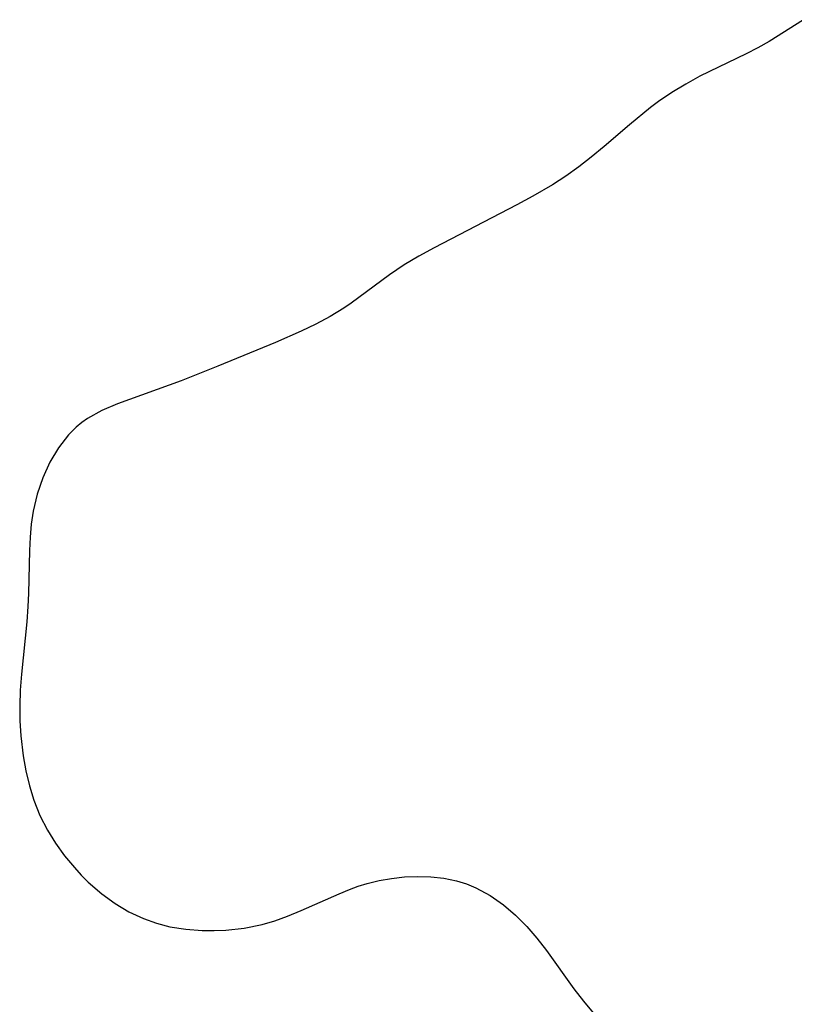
# Model space of a CAD drawing. Header units: metres. Extents: x 1073367 to 1082519, y 1569854 to 1574957.
# Tile 825 of 1056: x 1081813 to 1081893, y 1571913 to 1572014. Entities that reach past the tile are written whole.
import ezdxf

# ---------------------------------------------------------------- set-up
doc = ezdxf.new("R2010")
doc.units = ezdxf.units.M
doc.layers.add('CGG_CurvaNivelLidar_v1', color=253, linetype='Continuous', lineweight=30)

msp = doc.modelspace()

# ---------------------------------------------------------------- linework, layer by layer
at = {"layer": 'CGG_CurvaNivelLidar_v1'}
for p, q in [((1081894.0356, 1572014.2341, 77), (1081890.4974, 1572011.9827, 77)), ((1081889.3119, 1572011.3175, 77), (1081888.0912, 1572010.6929, 77)), ((1081890.4974, 1572011.9827, 77), (1081889.3119, 1572011.3175, 77)), ((1081888.0912, 1572010.6929, 77), (1081883.3219, 1572008.3843, 77)), ((1081883.3219, 1572008.3843, 77), (1081881.8592, 1572007.5883, 77)), ((1081881.8592, 1572007.5883, 77), (1081880.43, 1572006.7222, 77)), ((1081880.43, 1572006.7222, 77), (1081879.0433, 1572005.7812, 77)), ((1081879.0433, 1572005.7812, 77), (1081878.2168, 1572005.1646, 77)), ((1081878.2168, 1572005.1646, 77), (1081876.0427, 1572003.3808, 77)), ((1081876.0427, 1572003.3808, 77), (1081873.4279, 1572001.1276, 77)), ((1081873.4279, 1572001.1276, 77), (1081872.0945, 1572000.0274, 77)), ((1081872.0945, 1572000.0274, 77), (1081870.7972, 1571999.0293, 77)), ((1081870.7972, 1571999.0293, 77), (1081869.4633, 1571998.0808, 77)), ((1081868.0917, 1571997.1882, 77), (1081866.0668, 1571996.0086, 77)), ((1081869.4633, 1571998.0808, 77), (1081868.0917, 1571997.1882, 77)), ((1081864.4047, 1571995.1107, 77), (1081855.856, 1571990.6624, 77)), ((1081866.0668, 1571996.0086, 77), (1081864.4047, 1571995.1107, 77)), ((1081855.856, 1571990.6624, 77), (1081854.2768, 1571989.8128, 77)), ((1081854.2768, 1571989.8128, 77), (1081852.7466, 1571988.9085, 77)), ((1081852.7466, 1571988.9085, 77), (1081851.2289, 1571987.8764, 77)), ((1081851.2289, 1571987.8764, 77), (1081847.2754, 1571984.9525, 77)), ((1081847.2754, 1571984.9525, 77), (1081846.523, 1571984.44, 77)), ((1081846.523, 1571984.44, 77), (1081845.1133, 1571983.5804, 77)), ((1081845.1133, 1571983.5804, 77), (1081843.6426, 1571982.7918, 77)), ((1081842.1252, 1571982.0561, 77), (1081839.4726, 1571980.8855, 77)), ((1081843.6426, 1571982.7918, 77), (1081842.1252, 1571982.0561, 77)), ((1081839.4726, 1571980.8855, 77), (1081833.4927, 1571978.4305, 77)), ((1081833.4927, 1571978.4305, 77), (1081829.7114, 1571976.9374, 77)), ((1081829.7114, 1571976.9374, 77), (1081823.1092, 1571974.5512, 77)), ((1081821.5093, 1571973.8557, 77), (1081820.0279, 1571973.0279, 77)), ((1081823.1092, 1571974.5512, 77), (1081821.5093, 1571973.8557, 77)), ((1081820.0279, 1571973.0279, 77), (1081819.4497, 1571972.6228, 77)), ((1081818.8484, 1571972.1285, 77), (1081818.0619, 1571971.3422, 77)), ((1081819.4497, 1571972.6228, 77), (1081818.8484, 1571972.1285, 77)), ((1081818.0619, 1571971.3422, 77), (1081817.0154, 1571969.9987, 77)), ((1081817.0154, 1571969.9987, 77), (1081816.129, 1571968.5128, 77)), ((1081816.129, 1571968.5128, 77), (1081815.3956, 1571966.9166, 77)), ((1081815.3956, 1571966.9166, 77), (1081814.8156, 1571965.2199, 77)), ((1081814.8156, 1571965.2199, 77), (1081814.4063, 1571963.4534, 77)), ((1081814.4063, 1571963.4534, 77), (1081814.22, 1571962.1235, 77)), ((1081814.22, 1571962.1235, 77), (1081814.1073, 1571960.7698, 77)), ((1081814.1073, 1571960.7698, 77), (1081814.0417, 1571959.3976, 77)), ((1081814.0417, 1571959.3976, 77), (1081813.9237, 1571954.9599, 77)), ((1081813.9237, 1571954.9599, 77), (1081813.8599, 1571953.6053, 77)), ((1081813.8599, 1571953.6053, 77), (1081813.7404, 1571952.0226, 77)), ((1081813.7404, 1571952.0226, 77), (1081813.1942, 1571946.6282, 77)), ((1081813.1942, 1571946.6282, 77), (1081813.0734, 1571944.9936, 77)), ((1081813.0734, 1571944.9936, 77), (1081813.0158, 1571943.3602, 77)), ((1081813.0158, 1571943.3602, 77), (1081813.0401, 1571941.8005, 77)), ((1081813.0401, 1571941.8005, 77), (1081813.1404, 1571940.2469, 77)), ((1081813.1404, 1571940.2469, 77), (1081813.384, 1571938.2053, 77)), ((1081813.384, 1571938.2053, 77), (1081813.6586, 1571936.6433, 77)), ((1081813.6586, 1571936.6433, 77), (1081814.0176, 1571935.1075, 77)), ((1081814.0176, 1571935.1075, 77), (1081814.4788, 1571933.6083, 77)), ((1081814.4788, 1571933.6083, 77), (1081815.1135, 1571932.0365, 77)), ((1081815.1135, 1571932.0365, 77), (1081815.8811, 1571930.5274, 77)), ((1081815.8811, 1571930.5274, 77), (1081816.7173, 1571929.1689, 77)), ((1081816.7173, 1571929.1689, 77), (1081817.649, 1571927.874, 77)), ((1081817.649, 1571927.874, 77), (1081818.6657, 1571926.6473, 77)), ((1081818.6657, 1571926.6473, 77), (1081819.3724, 1571925.8864, 77)), ((1081819.3724, 1571925.8864, 77), (1081820.1084, 1571925.1576, 77)), ((1081820.1084, 1571925.1576, 77), (1081821.5116, 1571923.928, 77)), ((1081848.009, 1571924.7306, 77), (1081848.9316, 1571925.0161, 77)), ((1081848.9316, 1571925.0161, 77), (1081850.1848, 1571925.3209, 77)), ((1081850.1848, 1571925.3209, 77), (1081851.4507, 1571925.5409, 77)), ((1081851.4507, 1571925.5409, 77), (1081852.8044, 1571925.6867, 77)), ((1081852.8044, 1571925.6867, 77), (1081854.1571, 1571925.741, 77)), ((1081854.1571, 1571925.741, 77), (1081855.5006, 1571925.6989, 77)), ((1081855.5006, 1571925.6989, 77), (1081856.8444, 1571925.548, 77)), ((1081856.8444, 1571925.548, 77), (1081858.1592, 1571925.2746, 77)), ((1081858.1592, 1571925.2746, 77), (1081859.1818, 1571924.9581, 77)), ((1081859.1818, 1571924.9581, 77), (1081860.1742, 1571924.5545, 77)), ((1081821.5116, 1571923.928, 77), (1081822.8709, 1571922.9438, 77)), ((1081842.1254, 1571922.2037, 77), (1081846.0203, 1571923.9515, 77)), ((1081846.0203, 1571923.9515, 77), (1081847.0981, 1571924.3993, 77)), ((1081847.0981, 1571924.3993, 77), (1081848.009, 1571924.7306, 77)), ((1081860.1742, 1571924.5545, 77), (1081861.6371, 1571923.7695, 77)), ((1081822.8709, 1571922.9438, 77), (1081824.3094, 1571922.0907, 77)), ((1081861.6371, 1571923.7695, 77), (1081863.0165, 1571922.8134, 77)), ((1081824.3094, 1571922.0907, 77), (1081825.8174, 1571921.3809, 77)), ((1081840.6887, 1571921.6208, 77), (1081842.1254, 1571922.2037, 77)), ((1081863.0165, 1571922.8134, 77), (1081864.2625, 1571921.7546, 77)), ((1081825.8174, 1571921.3809, 77), (1081827.1622, 1571920.8996, 77)), ((1081827.1622, 1571920.8996, 77), (1081828.5454, 1571920.5416, 77)), ((1081838.095, 1571920.7851, 77), (1081839.4011, 1571921.1657, 77)), ((1081839.4011, 1571921.1657, 77), (1081840.6887, 1571921.6208, 77)), ((1081864.2625, 1571921.7546, 77), (1081865.427, 1571920.5801, 77)), ((1081828.5454, 1571920.5416, 77), (1081830.2061, 1571920.279, 77)), ((1081830.2061, 1571920.279, 77), (1081831.8933, 1571920.1566, 77)), ((1081831.8933, 1571920.1566, 77), (1081833.1032, 1571920.1404, 77)), ((1081833.1032, 1571920.1404, 77), (1081834.3154, 1571920.1863, 77)), ((1081834.3154, 1571920.1863, 77), (1081836.2155, 1571920.3982, 77)), ((1081836.2155, 1571920.3982, 77), (1081838.095, 1571920.7851, 77)), ((1081865.427, 1571920.5801, 77), (1081866.4674, 1571919.3629, 77)), ((1081866.4674, 1571919.3629, 77), (1081867.4517, 1571918.0824, 77)), ((1081867.4517, 1571918.0824, 77), (1081870.29, 1571914.1142, 77)), ((1081870.29, 1571914.1142, 77), (1081871.2754, 1571912.8688, 77)), ((1081871.2754, 1571912.8688, 77), (1081872.3049, 1571911.6584, 77))]:
    msp.add_line(p, q, dxfattribs=at)

doc.saveas('drawing.dxf')
